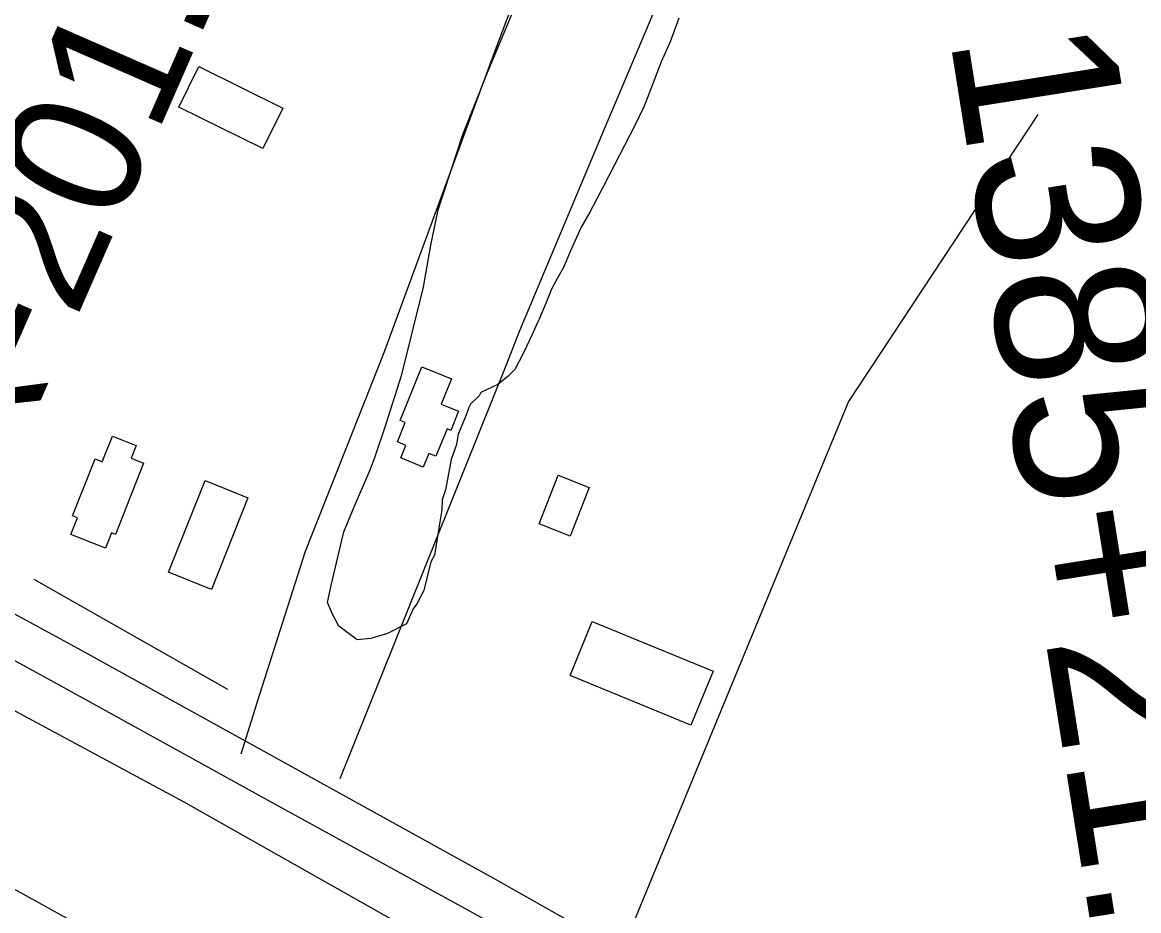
# Model space of a CAD drawing. Extents: x 3329332 to 3367211, y 631066 to 656469.
# Drawn here: x 3346571 to 3347258, y 645821 to 646368 of the extents above; entities that cross this region are included whole.
import ezdxf

# ---------------------------------------------------------------- set-up
doc = ezdxf.new("R2010")
doc.units = 0
for name, color, linetype in [('V-BLDG-OTLN', 7, 'Continuous'), ('V-LEVE-TOET', 7, 'Continuous'), ('V-RIVR-RANG-IDEN', 7, 'Continuous'), ('V-ROAD-CNTR', 7, 'Continuous'), ('V-SITE-VEGE', 7, 'Continuous'), ('V-SURV-IDEN', 7, 'Continuous'), ('V-SURV-LINE', 7, 'Continuous'), ('V-TOPO-SHOR', 7, 'Continuous')]:
    doc.layers.add(name, color=color, linetype=linetype)

msp = doc.modelspace()

# ---------------------------------------------------------------- linework, layer by layer
at = {"layer": 'V-BLDG-OTLN'}
for points in [[(3346679.62, 646340.27), (3346731.32, 646314.76), (3346719.02, 646289.83), (3346667.32, 646315.33)], [(3346803.48, 646122.41), (3346816.94, 646155.5), (3346835.12, 646148.1), (3346828.76, 646132.46), (3346839.54, 646128.08), (3346834.76, 646116.32), (3346832.46, 646117.26), (3346825.59, 646100.38), (3346821.17, 646102.18), (3346817.76, 646093.8), (3346803.88, 646099.44), (3346807, 646107.12), (3346801.84, 646109.22), (3346806.68, 646121.11)], [(3346601.95, 646063.71), (3346615.83, 646098.76), (3346620.21, 646097.02), (3346626.44, 646112.76), (3346641.02, 646106.98), (3346637.94, 646099.2), (3346645.59, 646096.16), (3346628.22, 646052.29), (3346625.81, 646053.25), (3346622.1, 646043.89), (3346600.84, 646052.31), (3346604.9, 646062.55)], [(3346709.87, 646074.93), (3346687.42, 646018.47), (3346660.98, 646028.99), (3346683.43, 646085.44)], [(3346889.06, 646058.75), (3346900.9, 646088.73), (3346919.96, 646081.21), (3346908.11, 646051.23)], [(3346921.8, 645998.68), (3346996.15, 645968.11), (3346982.46, 645934.82), (3346908.11, 645965.39)]]:
    msp.add_lwpolyline(points, close=True, dxfattribs=at)
at = {"layer": 'V-LEVE-TOET'}
msp.add_lwpolyline([(3347317.68, 645530.84), (3347165.06, 645615.94), (3346996.78, 645702.07), (3346820.5, 645802.83), (3346670.62, 645887.49), (3346503.18, 645977.53), (3346414.24, 646026.36), (3346266.61, 646105.5)], dxfattribs=at)
at = {"layer": 'V-ROAD-CNTR'}
for points in [[(3345589.92, 646540.52), (3345744.02, 646464.81), (3345854.56, 646411.34), (3346087.52, 646266.28), (3346355.64, 646117.95), (3346605.32, 645982.12), (3346861.1, 645840.81), (3347152.9, 645675.47), (3347384.73, 645545.33), (3347693.42, 645361.83), (3347955.07, 645199.66), (3348151.86, 645081.27), (3348306.94, 644982.17), (3348487.09, 644875.22), (3348654.81, 644770.17), (3348825.26, 644661.89), (3349015.19, 644543.48), (3349310.16, 644344.72), (3349498.51, 644223.32), (3349706.17, 644088.41), (3349830.52, 644007.68), (3350058.32, 643841.52), (3350137.05, 643783.84), (3350319.38, 643639.92)], [(3346705.61, 645917.23), (3346717.16, 645953.88), (3346745.21, 646041.98), (3346793.78, 646164.23), (3346860.95, 646347.31), (3346900.21, 646451.3)]]:
    msp.add_lwpolyline(points, dxfattribs=at)
at = {"layer": 'V-SITE-VEGE'}
msp.add_lwpolyline([(3346975.09, 646370.05), (3346969.67, 646355.61), (3346964.29, 646343.25), (3346955.63, 646320.57), (3346953.48, 646315.42), (3346948.11, 646304.09), (3346928.85, 646267.07), (3346920.29, 646250.61), (3346914.96, 646241.36), (3346908.5, 646226.94), (3346904.19, 646216.64), (3346899.93, 646209.45), (3346896.72, 646203.27), (3346893.48, 646195.03), (3346889.17, 646184.72), (3346888.1, 646182.67), (3346884.87, 646175.46), (3346879.5, 646164.14), (3346874.15, 646153.85), (3346869.94, 646149.77), (3346863.64, 646144.68), (3346853.19, 646139.66), (3346852.11, 646137.6), (3346846.85, 646132.5), (3346845.78, 646130.45), (3346843.6, 646124.26), (3346839.29, 646113.95), (3346838.16, 646107.75), (3346834.9, 646098.47), (3346831.49, 646079.85), (3346829.31, 646073.66), (3346829.22, 646067.44), (3346828.08, 646061.24), (3346824.62, 646039.51), (3346822.48, 646035.4), (3346820.26, 646026.1), (3346818.06, 646017.84), (3346813.78, 646009.61), (3346811.65, 646006.53), (3346807.36, 645997.26), (3346795.85, 645991.22), (3346785.43, 645988.28), (3346777.12, 645987.37), (3346765.85, 645995.85), (3346761.81, 646003.17), (3346758.82, 646010.48), (3346761.06, 646020.82), (3346767.73, 646048.72), (3346768.85, 646053.88), (3346775.32, 646069.34), (3346785.01, 646092), (3346788.25, 646100.25), (3346794.79, 646119.85), (3346804.61, 646150.81), (3346817.92, 646204.53), (3346822.48, 646230.38), (3346826.97, 646252.09), (3346842.23, 646298.52), (3346857.36, 646336.66), (3346901.57, 646442.78)], dxfattribs=at)
at = {"layer": 'V-SURV-LINE'}
msp.add_lwpolyline([(3345209, 646584.76), (3347329.44, 645411.66)], dxfattribs=at)
at = {"layer": 'V-TOPO-SHOR'}
msp.add_line((3346578.06, 646024.86), (3346697.22, 645957.07), dxfattribs=at)
for points in [[(3346766.56, 645901.97), (3346868.8, 646156.36), (3346877.12, 646177.9), (3346928.8, 646300.46), (3346970.55, 646399.58), (3347015.23, 646502.81), (3347050.45, 646592.47), (3347096.97, 646710.65), (3347137.46, 646811.07), (3347165, 646878.86), (3347205.78, 646977.04), (3347231.58, 647035.29), (3347251.5, 647085.35), (3347285.99, 647168.96)], [(3345957.98, 646310.72), (3346086.27, 646239.18), (3346258.78, 646142.07), (3346383.95, 646074.41), (3346590.64, 645961.46), (3346728.42, 645885.3), (3346845.35, 645820.96), (3346993.23, 645738.91), (3347137.32, 645658.19), (3347254.23, 645593.21), (3347375.51, 645521.78), (3347575.13, 645405.12), (3347798.65, 645267.67), (3347987.43, 645151.17), (3348130.13, 645063.46), (3348271.5, 644972.59)], [(3347196.04, 646310.85), (3347079.47, 646134.21), (3346946.18, 645810.88), (3347216.4, 645660.49)]]:
    msp.add_lwpolyline(points, dxfattribs=at)

# ---------------------------------------------------------------- texts
at = {"layer": 'V-RIVR-RANG-IDEN'}
msp.add_text('R-201.67', height=83, rotation=66.34516, dxfattribs=at).set_placement((3346556.97, 646077.01))
at = {"layer": 'V-SURV-IDEN'}
msp.add_text('1385+21.3', height=100, rotation=279.03027, dxfattribs=at).set_placement((3347141.67, 646358.98))

doc.saveas('drawing.dxf')
